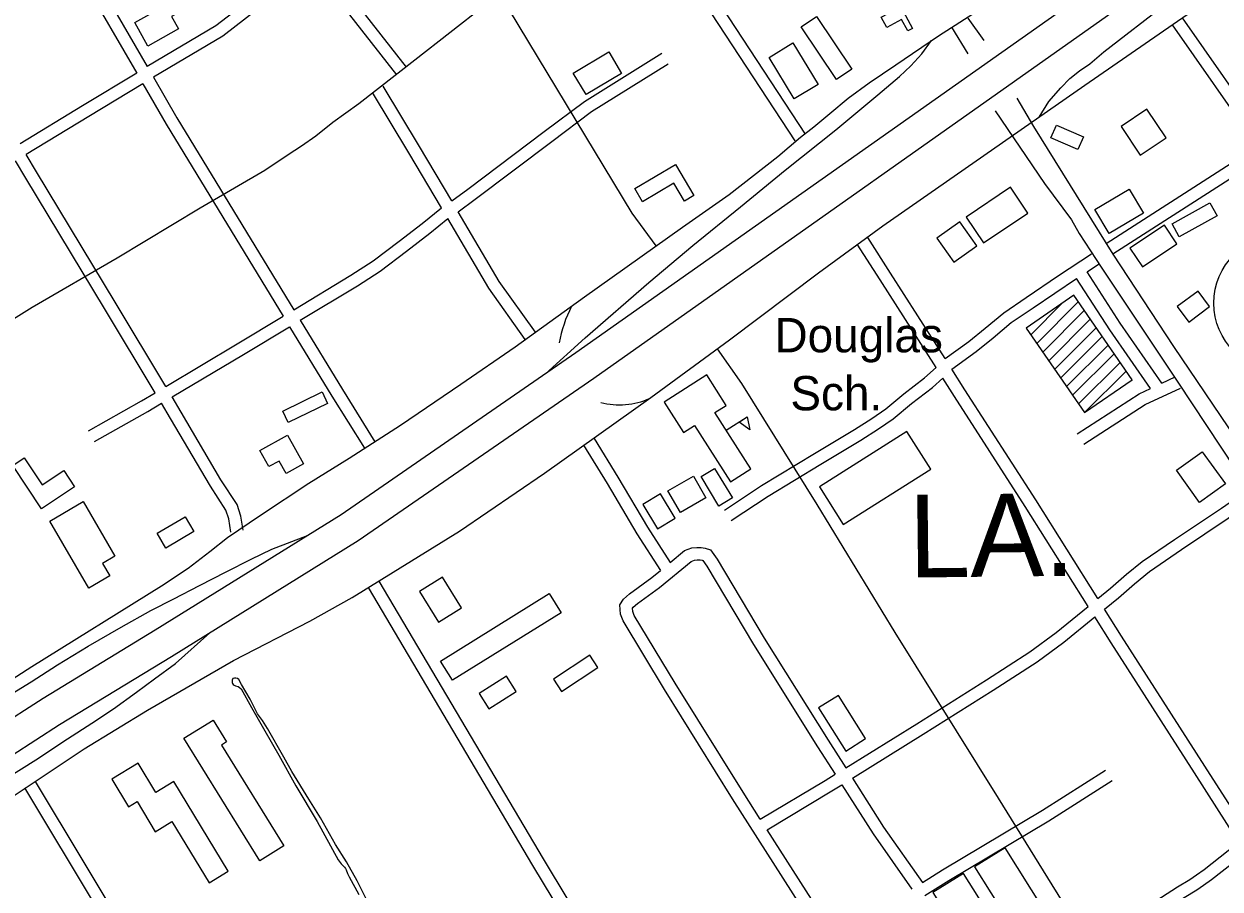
# Model space of a CAD drawing. Extents: x 3651524 to 3689615, y 505651 to 531377.
# Drawn here: x 3683030 to 3685923, y 512956 to 515048 of the extents above; entities that cross this region are included whole.
import ezdxf

# ---------------------------------------------------------------- set-up
doc = ezdxf.new("R2010")
doc.units = 0
for name, color, linetype in [('V-BLDG-IDEN', 7, 'Continuous'), ('V-BLDG-OTLN', 7, 'Continuous'), ('V-ROAD-CNTR', 7, 'Continuous'), ('V-ROAD-IDEN', 7, 'Continuous'), ('V-TOPO-GNAM-IDEN', 7, 'Continuous'), ('V-TOPO-SHOR', 7, 'Continuous')]:
    doc.layers.add(name, color=color, linetype=linetype)

msp = doc.modelspace()

# ---------------------------------------------------------------- linework, layer by layer
at = {"layer": 'V-BLDG-OTLN'}
for p, q in [((3685465.077, 514296.393), (3685540.965, 514372.281)), ((3685479.512, 514275.473), (3685579.92, 514375.88)), ((3685493.947, 514254.552), (3685594.354, 514354.96)), ((3685508.382, 514233.633), (3685608.789, 514334.039)), ((3685522.817, 514212.712), (3685623.224, 514313.119)), ((3685537.252, 514191.792), (3685637.659, 514292.198)), ((3685551.686, 514170.871), (3685652.094, 514271.278)), ((3685566.121, 514149.951), (3685666.529, 514250.357)), ((3685580.556, 514129.03), (3685680.963, 514229.438)), ((3685594.991, 514108.11), (3685695.398, 514208.517)), ((3685709.034, 514186.798), (3685709.833, 514187.597)), ((3684728.556, 514065.4), (3684779.113, 514097.71))]:
    msp.add_line(p, q, dxfattribs=at)
for points in [[(3683298.288, 515050.926), (3683434.701, 515127.738), (3683449.771, 515100.975), (3683387.499, 515065.91), (3683404.442, 515035.821), (3683330.301, 514994.073)], [(3685103.338, 515063.864), (3685150.542, 515089.472), (3685178.917, 515037.168), (3685167.365, 515030.901), (3685152.556, 515058.199), (3685116.903, 515038.858)], [(3684995.07, 514913.868), (3684909.62, 515040.857), (3684946.569, 515065.72), (3685032.02, 514938.732)], [(3684889.673, 515001.954), (3684950.557, 514901.384), (3684892.866, 514866.459), (3684831.983, 514967.029)], [(3684358.775, 514929.103), (3684444.769, 514980.051), (3684475.545, 514928.104), (3684389.551, 514877.157)], [(3685729.295, 514730.599), (3685791.986, 514772.543), (3685745.844, 514841.508), (3685683.153, 514799.563)], [(3685513.64, 514772.128), (3685526.997, 514803.165), (3685592.33, 514775.048), (3685578.973, 514744.011)], [(3684507.218, 514649.829), (3684605.814, 514708.233), (3684650.451, 514632.878), (3684627.44, 514619.247), (3684601.702, 514662.696), (3684526.118, 514617.923)], [(3685350.695, 514518.306), (3685458.044, 514590.395), (3685415.938, 514653.096), (3685308.589, 514581.007)], [(3685654.538, 514540.845), (3685619.873, 514599.37), (3685703.021, 514648.619), (3685737.685, 514590.094)], [(3685824.077, 514533.351), (3685806.694, 514564.784), (3685897.867, 514615.203), (3685915.25, 514583.77)], [(3685279.043, 514472.096), (3685334.627, 514511.542), (3685293.399, 514569.638), (3685237.815, 514530.192)], [(3685704.617, 514505.335), (3685735.004, 514460.264), (3685818.427, 514516.509), (3685788.039, 514561.58)], [(3685594.991, 514108.11), (3685709.949, 514187.429), (3685569.038, 514391.651), (3685454.08, 514312.332)], [(3685819.056, 514364.313), (3685846.779, 514326.911), (3685897.505, 514364.509), (3685869.782, 514401.911)], [(3684739.146, 513940.899), (3684788.119, 513972.196), (3684701.111, 514108.345), (3684728.179, 514125.644), (3684681.251, 514199.074), (3684578.3, 514133.28), (3684625.228, 514059.85), (3684652.138, 514077.048)], [(3683656.016, 514111.666), (3683751.177, 514158.182), (3683764.729, 514130.458), (3683669.568, 514083.942)], [(3684779.113, 514097.71), (3684785.534, 514066.211), (3684759.646, 514085.269)], [(3683601.067, 514016.745), (3683668.04, 514053.787), (3683706.446, 513984.347), (3683664.094, 513960.923), (3683647.463, 513990.993), (3683622.841, 513977.375)], [(3684953.739, 513928.321), (3685011.331, 513837.364), (3685222.884, 513971.314), (3685165.292, 514062.271)], [(3685873.201, 513891.029), (3685817.312, 513968.799), (3685879.576, 514013.545), (3685935.465, 513935.775)], [(3683152.864, 513928.51), (3683072.567, 513875.597), (3683003.524, 513980.372), (3683031.254, 513998.645), (3683074.255, 513933.389), (3683126.823, 513968.029)], [(3684617.575, 513866.847), (3684587.664, 513918.836), (3684649.28, 513954.286), (3684679.191, 513902.297)], [(3684667.596, 513953.342), (3684700.375, 513973.192), (3684743.451, 513902.057), (3684710.673, 513882.207)], [(3683187.381, 513683.597), (3683092.686, 513845.95), (3683173.296, 513892.967), (3683250.357, 513760.845), (3683220.324, 513743.327), (3683237.956, 513713.098)], [(3684562.241, 513826.865), (3684605.375, 513852.893), (3684569.699, 513912.015), (3684526.565, 513885.987)], [(3683352.607, 513816.409), (3683420.069, 513856.174), (3683441.127, 513820.449), (3683373.665, 513780.684)], [(3684032.467, 513601.326), (3684088.341, 513636.118), (3684042.341, 513709.992), (3683986.467, 513675.2)], [(3684066.227, 513460.844), (3684037.617, 513506.876), (3684300.556, 513670.301), (3684329.166, 513624.269)], [(3684310.479, 513463.189), (3684329.989, 513433.628), (3684418.307, 513491.919), (3684398.797, 513521.48)], [(3684130.9, 513428.587), (3684154.497, 513391.748), (3684220.473, 513434.009), (3684196.876, 513470.848)], [(3685017.455, 513289.748), (3685065.35, 513319.779), (3684999.795, 513424.33), (3684951.9, 513394.299)], [(3683601.079, 513024.371), (3683416.956, 513320.879), (3683487.568, 513364.727), (3683520.464, 513311.751), (3683507.828, 513303.904), (3683659.06, 513060.377)], [(3683524.425, 512998.936), (3683392.72, 513215.889), (3683349.626, 513189.728), (3683306.454, 513260.843), (3683242.748, 513222.17), (3683283.45, 513155.124), (3683303.798, 513167.477), (3683347.97, 513094.717), (3683388.083, 513119.069), (3683478.09, 512970.807)], [(3685486.514, 512758.357), (3685560.59, 512804.949), (3685402.616, 513056.107), (3685328.54, 513009.515)], [(3685386.048, 512696.319), (3685460.124, 512742.91), (3685302.15, 512994.068), (3685228.075, 512947.476)]]:
    msp.add_lwpolyline(points, close=True, dxfattribs=at)
at = {"layer": 'V-ROAD-CNTR'}
for points in [[(3684558.882, 514511.074), (3684501.182, 514590.421), (3684204.468, 515080.915), (3684158.756, 515151.331), (3684143.578, 515183.96), (3684135.102, 515208.686), (3684129.858, 515227.481), (3684125.327, 515258.155), (3684118.801, 515294.765), (3684115.505, 515325.939), (3684108.516, 515349.679), (3684100.292, 515372.921), (3684081.151, 515406.777), (3683958.008, 515564.606), (3683776.751, 515803.954), (3683455.223, 516222.124), (3683011.107, 516804.825)], [(3685485.1, 514822.291), (3685508.471, 514860.217), (3685537.837, 514893.452), (3685559.558, 514916.027), (3685583.022, 514934.399), (3685607.48, 514951.536), (3685641.311, 514980.575), (3685794.201, 515098.261), (3685924.377, 515195.103), (3686024.896, 515276.278), (3686112.828, 515343.564), (3686173.085, 515394.2), (3686218.53, 515430.445), (3686261.508, 515462.972), (3686298.556, 515492.267), (3686366.725, 515545.892), (3686436.856, 515606.204), (3686500.751, 515667.171)], [(3684503.95, 515372.705), (3684658.689, 515124.484), (3684894.692, 514765.094)], [(3684529.408, 515388.575), (3684683.959, 515140.656), (3684919.768, 514781.562)], [(3685717.046, 515206.773), (3684364.978, 514252.244), (3683797.499, 513861.148), (3683347.532, 513581.872), (3683076.584, 513417.136), (3682960.676, 513342.356)], [(3683145.79, 515197.878), (3683171.774, 515155.327), (3683302.966, 514928.864)], [(3683171.798, 515212.851), (3683197.558, 515170.665), (3683328.437, 514944.743)], [(3683711.374, 515208.591), (3683600.606, 515125.255), (3683494.065, 515042.836), (3683328.437, 514944.743)], [(3683753.509, 515202.751), (3683832.223, 515099.283), (3683954.867, 514943.679)], [(3682989.697, 513171.077), (3683176.23, 513295.281), (3683328.935, 513388.715), (3683537.255, 513508.767), (3683721.881, 513604.013), (3683824.192, 513660.941), (3684083.391, 513821.706), (3684289.187, 513961.303), (3684546.35, 514144.584), (3684736.803, 514283.894), (3684951.701, 514445.787), (3685107.574, 514559.274), (3685595.979, 514899.538), (3685989.276, 515172.004)], [(3683729.537, 515184.714), (3683618.802, 515101.403), (3683510.951, 515017.97), (3683343.475, 514918.783)], [(3683729.537, 515184.714), (3683808.503, 515080.915), (3683931.305, 514925.109)], [(3682939.567, 513424.365), (3683049.271, 513494.428), (3683363.323, 513688.988), (3683427.56, 513731.715), (3683479.676, 513771.936), (3683522.404, 513806.194), (3683602.699, 513859.85), (3683719.314, 513937.107), (3683816.666, 513997.735), (3683941.193, 514077.982), (3684086.46, 514176.841), (3684217.891, 514267.003), (3684385.624, 514387.696), (3684622.777, 514556.574), (3684735.428, 514635.058), (3684853.489, 514727.663), (3684907.818, 514773.828), (3684940.175, 514798.904), (3684979.194, 514831.421), (3685023.646, 514868.654), (3685074.287, 514905.407), (3685139.016, 514949.125), (3685241.542, 515018.923), (3685468.359, 515165.006)], [(3685760.431, 515145.273), (3684408.038, 514190.514), (3683838.723, 513798.152), (3683386.928, 513517.741), (3683116.543, 513353.348), (3683001.789, 513279.312)], [(3684144.551, 515092.149), (3683975.857, 514959.822), (3683840.503, 514854.8), (3683777.263, 514809.601), (3683735.769, 514776.831), (3683701.679, 514752.493), (3683669.561, 514731.378), (3683612.736, 514693.619), (3683456.066, 514602.155), (3683256.16, 514481.876), (3683050.561, 514362.078), (3682882.044, 514257.716)], [(3685312.708, 515061.667), (3685351.202, 515007.566)], [(3685831.397, 515062.694), (3686035.263, 514770.606)], [(3685313.914, 514975.301), (3685273.925, 515039.78)], [(3685806.797, 515045.524), (3686010.618, 514753.5)], [(3684291.539, 514201.632), (3684387.353, 514288.956), (3684541.194, 514422.979), (3684647.634, 514511.842), (3684762.722, 514605.676), (3684870.894, 514694.543), (3684993.399, 514791.613), (3685095.147, 514876.752), (3685147.501, 514920.934), (3685175.154, 514946.493), (3685201.313, 514975.761), (3685224.749, 515007.49)], [(3684064.89, 514619.758), (3684103.31, 514648.239), (3684288.528, 514787.507), (3684385.885, 514860.656), (3684572.501, 514976.794)], [(3684080.218, 514593.775), (3684121.258, 514624.199), (3684306.554, 514763.525), (3684402.853, 514835.882), (3684588.353, 514951.324)], [(3683302.966, 514928.864), (3683172.024, 514849.396), (3683020.874, 514758.117)], [(3683343.475, 514918.783), (3683400.13, 514820.987), (3683599.835, 514492.986), (3683682.879, 514356.857)], [(3683318.007, 514902.9), (3683187.56, 514823.732), (3683036.005, 514732.21)], [(3683318.007, 514902.9), (3683374.336, 514805.665), (3683574.217, 514477.374), (3683657.205, 514341.337)], [(3684039.861, 514603.142), (3683961.295, 514736.322), (3683872.936, 514882.146)], [(3684064.89, 514619.758), (3683987.045, 514751.717), (3683898.594, 514897.692)], [(3687433.311, 512447.797), (3687171.791, 512671.263), (3686843.436, 512949.592), (3686758.875, 513018.178), (3686691.921, 513072.702), (3686644.05, 513115.891), (3686597.414, 513159.824), (3686546.803, 513210.183), (3686508.587, 513252.157), (3686479.293, 513288.71), (3686453.72, 513322.055), (3686428.152, 513353.172), (3686403.077, 513384.786), (3686376.759, 513419.367), (3686351.923, 513454.446), (3686284.1, 513559.206), (3686153.691, 513752.899), (3685962.157, 514044.192), (3685811.132, 514267.778), (3685664.316, 514490.881), (3685472.568, 514799.634), (3685431.892, 514868.274)], [(3685378.506, 514837.767), (3685497.99, 514662.355), (3685563.386, 514573.779), (3685581.781, 514540.911), (3685636.436, 514457.154), (3685820.258, 514181.433), (3686063.454, 513815.037)], [(3683373.485, 514171.533), (3683250.979, 514374.997), (3683060.675, 514689.965), (3683036.005, 514732.209)], [(3685647.382, 514517.109), (3685949.711, 514711.23), (3686010.618, 514753.5)], [(3683347.7, 514156.2), (3683225.29, 514359.503), (3683034.883, 514674.643), (3683010.322, 514716.699)], [(3685663.59, 514491.865), (3685966.373, 514686.276), (3686027.788, 514728.9)], [(3683682.879, 514356.856), (3683820.995, 514440.347), (3683874.472, 514474.967), (3683937.479, 514522.285), (3683993.3, 514565.05), (3684039.861, 514603.142)], [(3684266.928, 514302.161), (3684179.63, 514425.257), (3684080.218, 514593.775)], [(3683698.503, 514331.246), (3683836.911, 514414.913), (3683891.652, 514450.351), (3683955.609, 514498.383), (3684011.926, 514541.526), (3684055.283, 514576.998)], [(3684242.458, 514284.807), (3684154.43, 514408.929), (3684055.283, 514576.998)], [(3685257.805, 514238.545), (3685125.958, 514445.367), (3685070.74, 514531.37)], [(3685236.081, 514216.815), (3685100.688, 514429.199), (3685045.496, 514515.162)], [(3685257.805, 514238.545), (3685314.987, 514279.963), (3685354.586, 514311.903), (3685399.515, 514349.535), (3685454.018, 514386.487), (3685532.179, 514439.209), (3685612.06, 514491.676)], [(3685601.188, 514448.644), (3685628.53, 514466.602)], [(3685781.767, 514179.353), (3685681.185, 514324.511), (3685601.188, 514448.644)], [(3685273.959, 514213.206), (3685333.215, 514256.123), (3685373.636, 514288.727), (3685417.611, 514325.559), (3685470.824, 514361.635), (3685575.895, 514432.51)], [(3685754.214, 514166.442), (3685656.241, 514307.837), (3685575.895, 514432.51)], [(3685577.986, 514429.265), (3685575.895, 514432.51)], [(3683373.485, 514171.533), (3683546.217, 514274.245), (3683657.205, 514341.337)], [(3683698.503, 514331.246), (3683800.583, 514163.912), (3683879.054, 514037.647)], [(3683388.96, 514145.832), (3683561.643, 514248.515), (3683672.829, 514315.726)], [(3683672.829, 514315.727), (3683775.037, 514148.182), (3683853.574, 514021.811)], [(3684706.831, 514261.97), (3684765.774, 514178.543), (3684947.658, 513886.236), (3685136.021, 513576.374), (3685385.737, 513175.844), (3685846.17, 512432.593), (3686333.439, 511646.101), (3686490.053, 511397.125)], [(3684724.127, 513871.961), (3684813.802, 513931.491), (3684941.62, 514009.462), (3685038.332, 514067.028), (3685080.471, 514094.126), (3685114.28, 514116.949), (3685158.117, 514153.626), (3685208.115, 514192.246), (3685236.081, 514216.815)], [(3685627.106, 513658.646), (3685476.787, 513896.821), (3685305.838, 514163.199), (3685273.959, 514213.206)], [(3684740.718, 513846.967), (3684829.916, 513906.179), (3684957.104, 513983.766), (3685054.122, 514041.514), (3685096.979, 514069.074), (3685132.346, 514092.949), (3685176.919, 514130.242), (3685227.203, 514169.084), (3685252.398, 514191.219)], [(3685603.71, 513639.506), (3685451.477, 513880.713), (3685280.566, 514147.035), (3685252.398, 514191.219)], [(3685781.767, 514179.353), (3685814.141, 514194.522)], [(3683186.491, 514063.917), (3683314.859, 514136.672), (3683347.7, 514156.2)], [(3685577.114, 514056.838), (3685727.202, 514153.784), (3685754.214, 514166.442)], [(3685593.392, 514031.638), (3685741.771, 514127.48), (3685826.871, 514167.356)], [(3683201.283, 514037.817), (3683329.923, 514110.726), (3683363.174, 514130.499)], [(3683530.888, 513819.34), (3683525.73, 513850.943), (3683518.721, 513872.443), (3683481.099, 513930.136), (3683385.027, 514094.204), (3683363.174, 514130.499)], [(3683560.496, 513824.172), (3683554.968, 513858.051), (3683546.015, 513885.511), (3683506.623, 513945.918), (3683410.823, 514109.522), (3683388.96, 514145.832)], [(3684408.878, 514045.363), (3684466.392, 513951.902), (3684538.141, 513830.944), (3684592.932, 513745.667)], [(3684383.328, 514029.641), (3684440.714, 513936.386), (3684512.613, 513815.178), (3684569.553, 513726.557)], [(3685627.106, 513658.646), (3685657.452, 513683.472), (3685696.43, 513717.193), (3685733.897, 513748.281), (3685812.362, 513801.625), (3685925.754, 513877.382), (3685988.693, 513920.313)], [(3685643.238, 513633.084), (3685676.768, 513660.514), (3685715.824, 513694.303), (3685751.949, 513724.278), (3685829.128, 513776.747), (3685942.54, 513852.518), (3686005.597, 513895.529)], [(3682519.7, 513130.32), (3682628.088, 513190.464), (3682732.875, 513246.902), (3682849.975, 513327.625), (3682949.039, 513396.423), (3683047.629, 513457.054), (3683111.374, 513498.294), (3683185.999, 513543.274), (3683265.817, 513589.505), (3683337.237, 513629.28), (3683392.847, 513657.879), (3683454.635, 513690.205), (3683518.994, 513722.726), (3683580.171, 513753.599), (3683629.876, 513777.755), (3683716.057, 513810.6)], [(3684592.932, 513745.667), (3684627.915, 513774.264), (3684645.174, 513781.285), (3684657.226, 513781.967), (3684667.535, 513781.993), (3684677.193, 513780.408), (3684690.24, 513776.395), (3684706.437, 513753.468), (3684820.225, 513563.083), (3684974.901, 513315.695), (3685017.339, 513249.386)], [(3684810.983, 513124.882), (3684769.332, 513190.181), (3684605.18, 513454.173), (3684506.009, 513617.789), (3684502.375, 513627.168), (3684501.955, 513635.41), (3684503.207, 513637.424), (3684513.632, 513646.464), (3684566.812, 513685.568), (3684643.403, 513748.178), (3684651.854, 513751.615), (3684658.112, 513751.969), (3684665.127, 513751.987), (3684670.323, 513751.134), (3684671.642, 513750.729), (3684681.273, 513737.094), (3684794.629, 513547.433), (3684949.547, 513299.657), (3684991.841, 513233.573)], [(3684964.346, 512826.294), (3684927.526, 512886.386), (3684743.946, 513174.193), (3684579.614, 513438.477), (3684478.989, 513604.493), (3684472.659, 513620.826), (3684471.517, 513643.268), (3684480.125, 513657.116), (3684494.888, 513669.918), (3684548.42, 513709.282), (3684569.553, 513726.557)], [(3683888.853, 513700.668), (3684285.866, 513028.788), (3684693.655, 512351.014), (3684730.22, 512289.75)], [(3683863.025, 513685.406), (3684260.098, 513013.424), (3684454.014, 512691.123)], [(3685017.339, 513249.385), (3685189.043, 513355.88), (3685357.934, 513462.151), (3685462.999, 513529.942), (3685526.542, 513576.376), (3685603.71, 513639.506)], [(3685993.345, 513086.073), (3685886.21, 513252.971), (3685684.503, 513567.702), (3685643.238, 513633.084)], [(3685033.512, 513224.116), (3685204.937, 513330.436), (3685374.056, 513436.851), (3685479.995, 513505.206), (3685544.904, 513552.638), (3685619.843, 513613.944)], [(3685969.238, 513068.093), (3685860.958, 513236.776), (3685659.189, 513551.602), (3685619.843, 513613.944)], [(3682357.808, 512708.467), (3682417.277, 512780.116), (3682490.104, 512851.324), (3682546.897, 512901.457), (3682613.342, 512951.613), (3682690.402, 513011.942), (3682769.696, 513069.555), (3682842.317, 513123.934), (3682912.975, 513171.626), (3682989.558, 513225.272), (3683058.99, 513268.754), (3683135.829, 513318.936), (3683194.632, 513357.195), (3683246.761, 513391.972), (3683302.837, 513432.203), (3683345.817, 513464.483), (3683397.199, 513501.485), (3683479.842, 513575.409)], [(3684810.981, 513124.882), (3684968.04, 513218.81), (3684991.841, 513233.572)], [(3685203.046, 512972), (3685251.169, 513002.218), (3685493.047, 513146.585), (3685645.562, 513243.614)], [(3683516.041, 512614.123), (3683453.872, 512575.472), (3683441.53, 512571.457), (3683432.615, 512572.284), (3683421.021, 512574.363), (3683411.914, 512579.969), (3683402.14, 512589.694), (3683386.146, 512611.701), (3683032.815, 513200.635)], [(3683873.222, 512871.509), (3683441.126, 512602.874), (3683438.136, 512601.901), (3683436.655, 512602.038), (3683431.909, 512602.889), (3683430.606, 512603.691), (3683424.998, 512609.27), (3683411.192, 512628.269), (3683058.541, 513216.069)], [(3684827.121, 513099.579), (3684983.646, 513193.188), (3685008.015, 513208.302)], [(3685008.015, 513208.302), (3685084.171, 513089.307), (3685177.607, 512956.028)], [(3685033.512, 513224.116), (3685109.099, 513106.011), (3685203.046, 512972.002)], [(3685208.786, 512940.181), (3685266.835, 512976.632), (3685508.789, 513121.043), (3685661.666, 513218.303)], [(3684990.718, 512840.675), (3684952.964, 512902.29), (3684827.122, 513099.579)], [(3685969.238, 513068.093), (3685942.484, 513048.139), (3685884.104, 513002.827), (3685865.401, 512989.64), (3685849.729, 512978.732), (3685820.065, 512960.488), (3685680.932, 512871.029), (3685433.95, 512717.539), (3685374.142, 512680.51)], [(3685985.484, 513042.784), (3685960.65, 513024.263), (3685901.954, 512978.705), (3685882.613, 512965.068), (3685866.169, 512953.624), (3685836.037, 512935.092), (3685696.962, 512845.671), (3685449.764, 512692.045), (3685408.458, 512666.471)]]:
    msp.add_lwpolyline(points, dxfattribs=at)
for centre, radius, start, end in [((3684649.853, 514217.614), 330.398, 153.492539, 169.702514), ((3684470.689, 514302.252), 175.554, 255.037942, 294.444153)]:
    msp.add_arc(centre, radius, start, end, dxfattribs=at)
at = {"layer": 'V-ROAD-IDEN'}
msp.add_circle((3686072.557, 514372.891), 165, dxfattribs=at)
at = {"layer": 'V-TOPO-SHOR'}
msp.add_lwpolyline([(3683877.906, 512891.895), (3683836.03, 512975.666), (3683810.183, 513021.922), (3683783.663, 513063.603), (3683747.18, 513128.547), (3683719.18, 513173.323), (3683677.718, 513240.55), (3683658.735, 513274.57), (3683619.291, 513343.952), (3683606.906, 513363.314), (3683595.464, 513379.851), (3683588.732, 513392.76), (3683577.155, 513415.349), (3683556.556, 513450.847), (3683550.23, 513462.41), (3683546.732, 513465.099), (3683542.497, 513466.062), (3683539.74, 513466.06), (3683535.3, 513465.077), (3683533.815, 513460.954), (3683533.553, 513458.232), (3683533.688, 513456.618), (3683533.959, 513455.408), (3683534.632, 513452.852), (3683536.517, 513450.569), (3683538.937, 513449.09), (3683542.302, 513447.476), (3683548.221, 513445.596), (3683551.854, 513443.448), (3683555.62, 513440.22), (3683580.661, 513394.906), (3683612.434, 513338.299), (3683647.033, 513279.405), (3683687.825, 513205.72), (3683738.98, 513119.129), (3683790.139, 513026.889), (3683797.407, 513016.804), (3683805.751, 513009.008), (3683807.77, 513005.915), (3683809.251, 513002.552), (3683812.618, 512994.082), (3683816.927, 512986.015), (3683839.813, 512942.716)], dxfattribs=at)

# ---------------------------------------------------------------- texts
at = {"layer": 'V-BLDG-IDEN'}
for s, p in [('Douglas', (3684845.192, 514253.873)), ('Sch.', (3684883.736, 514113.586))]:
    msp.add_text(s, height=82.9998, dxfattribs=at).set_placement(p)
at = {"layer": 'V-TOPO-GNAM-IDEN'}
msp.add_text('LA.', height=199.9996, rotation=0.623754, dxfattribs=at).set_placement((3685170.64, 513709.186))

doc.saveas('drawing.dxf')
